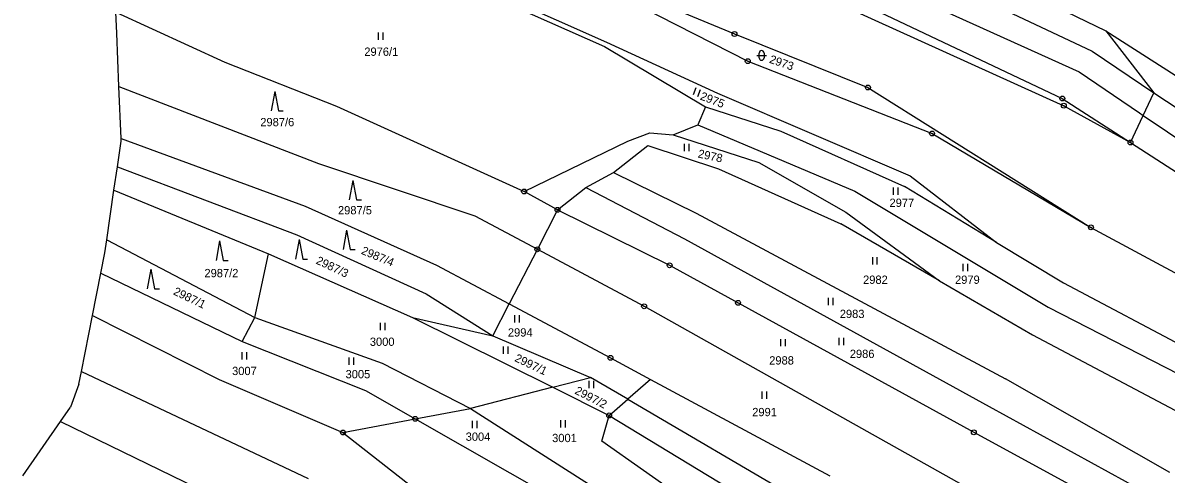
# Model space of a CAD drawing. Extents: x -593183 to -588034, y -1130415 to -1124994.
# Drawn here: x -592062.5 to -591828.4, y -1126763.3 to -1126670.9 of the extents above; entities that cross this region are included whole.
import ezdxf

# ---------------------------------------------------------------- set-up
doc = ezdxf.new("R2010")
doc.units = 0
for name, color, linetype in [('Vrstva 1', 7, 'Continuous'), ('Vrstva 13', 7, 'Continuous'), ('Vrstva 18', 7, 'Continuous'), ('Vrstva 24', 7, 'Continuous'), ('Vrstva 25', 7, 'Continuous')]:
    doc.layers.add(name, color=color, linetype=linetype)

msp = doc.modelspace()

# ---------------------------------------------------------------- linework, layer by layer
at = {"layer": 'Vrstva 1'}
for p, q in [((-591891.81, -1126653.81), (-591843.6, -1126676.66)), ((-591961.32, -1126654.55), (-591916.81, -1126673.13)), ((-591961.32, -1126654.55), (-591914.09, -1126678.7)), ((-591894.8, -1126658.87), (-591846.24, -1126680.91)), ((-591866.12, -1126660.19), (-591840.74, -1126672.46)), ((-591897.99, -1126663.45), (-591849.68, -1126686.36)), ((-591965.97, -1126665.67), (-591943.4, -1126675.71)), ((-591965.63, -1126664.73), (-591942.99, -1126674.8)), ((-591898.85, -1126665.37), (-591849.36, -1126687.83)), ((-592043.5, -1126668.65), (-592021.2, -1126678.92)), ((-591840.74, -1126672.46), (-591816.94, -1126687.8)), ((-591840.74, -1126672.46), (-591830.91, -1126685.17)), ((-591942.99, -1126674.8), (-591920.26, -1126685.24)), ((-591916.81, -1126673.13), (-591889.48, -1126684.1)), ((-591943.4, -1126675.71), (-591922.76, -1126688.03)), ((-591843.6, -1126676.66), (-591830.91, -1126685.17)), ((-592021.2, -1126678.92), (-591998.28, -1126687.9)), ((-591914.09, -1126678.7), (-591876.35, -1126693.52)), ((-591846.24, -1126680.91), (-591833.85, -1126689.3)), ((-592042.85, -1126683.86), (-592002, -1126699.69)), ((-591889.48, -1126684.1), (-591843.82, -1126712.76)), ((-591920.26, -1126685.24), (-591880.86, -1126702.21)), ((-591849.68, -1126686.36), (-591835.72, -1126695.37)), ((-591833.1, -1126689.81), (-591830.91, -1126685.17)), ((-591830.91, -1126685.17), (-591819.28, -1126692.96)), ((-591998.28, -1126687.9), (-591959.89, -1126705.41)), ((-591922.76, -1126688.03), (-591924.31, -1126691.72)), ((-591922.76, -1126688.03), (-591907.33, -1126693.07)), ((-591849.36, -1126687.83), (-591835.72, -1126695.37)), ((-591833.85, -1126689.3), (-591833.1, -1126689.81)), ((-591929.37, -1126693.83), (-591924.31, -1126691.72)), ((-591924.31, -1126691.72), (-591892.14, -1126705.36)), ((-591835.72, -1126695.37), (-591833.1, -1126689.81)), ((-591833.1, -1126689.81), (-591821.44, -1126697.7)), ((-591938.66, -1126695.07), (-591934.16, -1126693.39)), ((-591934.16, -1126693.39), (-591929.37, -1126693.83)), ((-591929.37, -1126693.83), (-591911.81, -1126699.45)), ((-591907.33, -1126693.07), (-591882, -1126704.42)), ((-591876.35, -1126693.52), (-591843.82, -1126712.76)), ((-592042.41, -1126694.57), (-592004.7, -1126708.43)), ((-591959.89, -1126705.41), (-591938.66, -1126695.07)), ((-591941.56, -1126701.55), (-591934.58, -1126696.01)), ((-591934.58, -1126696.01), (-591920.05, -1126700.78)), ((-591835.72, -1126695.37), (-591823.96, -1126702.97)), ((-592043.16, -1126700.37), (-592006.43, -1126714.27)), ((-592002, -1126699.69), (-591969.96, -1126710.42)), ((-591920.05, -1126700.78), (-591895.03, -1126712.01)), ((-591911.81, -1126699.45), (-591894.01, -1126709.67)), ((-591947.27, -1126704.62), (-591941.56, -1126701.55)), ((-591941.56, -1126701.55), (-591924.63, -1126709.86)), ((-591880.86, -1126702.21), (-591863.16, -1126715.83)), ((-592043.87, -1126705.17), (-592012.23, -1126718.2)), ((-591953.04, -1126709.17), (-591959.89, -1126705.41)), ((-591953.04, -1126709.17), (-591947.27, -1126704.62)), ((-591947.27, -1126704.62), (-591927.05, -1126715.09)), ((-591892.14, -1126705.36), (-591852.6, -1126729.1)), ((-591863.16, -1126715.83), (-591882, -1126704.42)), ((-592004.7, -1126708.43), (-591977.81, -1126720.53)), ((-591969.96, -1126710.42), (-591957.18, -1126717.25)), ((-591953.04, -1126709.17), (-591957.18, -1126717.25)), ((-591953.04, -1126709.17), (-591930.1, -1126720.53)), ((-591924.63, -1126709.86), (-591861.3, -1126743.81)), ((-591894.01, -1126709.67), (-591874.84, -1126723.73)), ((-591874.84, -1126723.73), (-591895.03, -1126712.01)), ((-591843.82, -1126712.76), (-591802, -1126735.41)), ((-592006.43, -1126714.27), (-591979.97, -1126726.37)), ((-591927.05, -1126715.09), (-591864.66, -1126749.48)), ((-592045.35, -1126715.29), (-592015.04, -1126731.25)), ((-591957.18, -1126717.25), (-591962.92, -1126728.46)), ((-591957.18, -1126717.25), (-591935.32, -1126728.93)), ((-591863.16, -1126715.83), (-591849.47, -1126724.12)), ((-592015.04, -1126731.25), (-592012.23, -1126718.2)), ((-592012.23, -1126718.2), (-591982.74, -1126731.25)), ((-592046.56, -1126722.13), (-592017.59, -1126736.17)), ((-591977.81, -1126720.53), (-591962.92, -1126728.46)), ((-591930.1, -1126720.53), (-591916.08, -1126728.23)), ((-591874.84, -1126723.73), (-591855.81, -1126734.78)), ((-591849.47, -1126724.12), (-591809.01, -1126745.56)), ((-591979.97, -1126726.37), (-591966.28, -1126735.02)), ((-591966.28, -1126735.02), (-591962.92, -1126728.46)), ((-591962.92, -1126728.46), (-591942.2, -1126739.5)), ((-591935.32, -1126728.93), (-591851.33, -1126776.04)), ((-591916.08, -1126728.23), (-591867.79, -1126754.76)), ((-591852.6, -1126729.1), (-591812.04, -1126749.94)), ((-592048.27, -1126730.82), (-592022.32, -1126743.93)), ((-592017.59, -1126736.17), (-592015.04, -1126731.25)), ((-592015.04, -1126731.25), (-591988.96, -1126740.56)), ((-591982.74, -1126731.25), (-591966.28, -1126735.02)), ((-591982.74, -1126731.25), (-591954.03, -1126745.54)), ((-592017.59, -1126736.17), (-591992.4, -1126746.2)), ((-591966.28, -1126735.02), (-591946.29, -1126743.54)), ((-591855.81, -1126734.78), (-591816.12, -1126755.85)), ((-591988.96, -1126740.56), (-591970.86, -1126749.89)), ((-591942.2, -1126739.5), (-591934.01, -1126743.91)), ((-592050.53, -1126742.32), (-592004.09, -1126764.23)), ((-592022.32, -1126743.93), (-591996.98, -1126754.79)), ((-591954.03, -1126745.54), (-591970.86, -1126749.89)), ((-591954.03, -1126745.54), (-591946.29, -1126743.54)), ((-591954.03, -1126745.54), (-591942.46, -1126751.3)), ((-591938.68, -1126747.99), (-591946.29, -1126743.54)), ((-591934.01, -1126743.91), (-591938.68, -1126747.99)), ((-591934.01, -1126743.91), (-591897.31, -1126763.7)), ((-591827.66, -1126763), (-591861.3, -1126743.81)), ((-591992.4, -1126746.2), (-591982.18, -1126752.01)), ((-591942.46, -1126751.3), (-591938.68, -1126747.99)), ((-591938.68, -1126747.99), (-591888.34, -1126777.44)), ((-591982.18, -1126752.01), (-591970.86, -1126749.89)), ((-591970.86, -1126749.89), (-591942.55, -1126767.95)), ((-591864.66, -1126749.48), (-591829.18, -1126768.94)), ((-592054.8, -1126752.52), (-592010.47, -1126774.13)), ((-591996.98, -1126754.79), (-591982.18, -1126752.01)), ((-591982.18, -1126752.01), (-591948.22, -1126771.34)), ((-591943.97, -1126756.59), (-591942.46, -1126751.3)), ((-591942.46, -1126751.3), (-591891.26, -1126782.38)), ((-591996.98, -1126754.79), (-591971.07, -1126775.07)), ((-591867.79, -1126754.76), (-591832.09, -1126774.19)), ((-591924.25, -1126770.43), (-591943.97, -1126756.59))]:
    msp.add_line(p, q, dxfattribs=at)
at = {"layer": 'Vrstva 13'}
for p, q in [((-592043.3, -1126672.95), (-592043.5, -1126668.65)), ((-592042.85, -1126683.86), (-592043.3, -1126672.95)), ((-592042.41, -1126694.57), (-592042.85, -1126683.86)), ((-592043.16, -1126700.37), (-592042.39, -1126695.1)), ((-592042.39, -1126695.1), (-592042.41, -1126694.57)), ((-592043.87, -1126705.17), (-592043.16, -1126700.37)), ((-592045.35, -1126715.29), (-592043.87, -1126705.17)), ((-592045.74, -1126717.96), (-592045.35, -1126715.29)), ((-592046.56, -1126722.13), (-592045.74, -1126717.96)), ((-592048.27, -1126730.82), (-592046.56, -1126722.13)), ((-592050.53, -1126742.32), (-592048.27, -1126730.82)), ((-592051.04, -1126744.9), (-592050.53, -1126742.32)), ((-592051.04, -1126744.9), (-592052.76, -1126749.59)), ((-592054.8, -1126752.52), (-592052.76, -1126749.59)), ((-592062.53, -1126763.67), (-592054.8, -1126752.52))]:
    msp.add_line(p, q, dxfattribs=at)
at = {"layer": 'Vrstva 24'}
for centre, radius in [((-591916.81, -1126673.13), 0.5), ((-591916.81, -1126673.13), 0.0327), ((-591914.09, -1126678.7), 0.5), ((-591914.09, -1126678.7), 0.0327), ((-591889.48, -1126684.1), 0.5), ((-591889.48, -1126684.1), 0.0327), ((-591849.68, -1126686.36), 0.5), ((-591849.68, -1126686.36), 0.0327), ((-591849.36, -1126687.83), 0.5), ((-591849.36, -1126687.83), 0.0327), ((-591876.35, -1126693.52), 0.5), ((-591876.35, -1126693.52), 0.0327), ((-591835.72, -1126695.37), 0.5), ((-591835.72, -1126695.37), 0.0327), ((-591959.89, -1126705.41), 0.5), ((-591959.89, -1126705.41), 0.0327), ((-591953.04, -1126709.17), 0.5), ((-591953.04, -1126709.17), 0.0327), ((-591843.82, -1126712.76), 0.5), ((-591843.82, -1126712.76), 0.0327), ((-591957.18, -1126717.25), 0.5), ((-591957.18, -1126717.25), 0.0327), ((-591930.1, -1126720.53), 0.5), ((-591930.1, -1126720.53), 0.0327), ((-591935.32, -1126728.93), 0.5), ((-591935.32, -1126728.93), 0.0327), ((-591916.08, -1126728.23), 0.5), ((-591916.08, -1126728.23), 0.0327), ((-591942.2, -1126739.5), 0.5), ((-591942.2, -1126739.5), 0.0327), ((-591982.18, -1126752.01), 0.5), ((-591982.18, -1126752.01), 0.0327), ((-591942.46, -1126751.3), 0.5), ((-591942.46, -1126751.3), 0.0327), ((-591996.98, -1126754.79), 0.5), ((-591996.98, -1126754.79), 0.0327), ((-591867.79, -1126754.76), 0.5), ((-591867.79, -1126754.76), 0.0327)]:
    msp.add_circle(centre, radius, dxfattribs=at)
at = {"layer": 'Vrstva 25'}
for p, q in [((-591989.75, -1126672.83), (-591989.75, -1126674.33)), ((-591988.72, -1126674.33), (-591988.72, -1126672.83)), ((-591912.26, -1126677.53), (-591910.26, -1126677.53)), ((-591911.76, -1126678.03), (-591911.76, -1126677.03)), ((-591910.76, -1126677.03), (-591910.76, -1126678.03)), ((-591924.74, -1126684.18), (-591925.28, -1126685.57)), ((-591924.32, -1126685.94), (-591923.78, -1126684.54)), ((-592010.94, -1126684.89), (-592011.68, -1126688.89)), ((-592010.94, -1126684.89), (-592010.21, -1126688.89)), ((-592010.21, -1126688.89), (-592009.21, -1126688.89)), ((-591927.14, -1126695.66), (-591927.14, -1126697.16)), ((-591926.11, -1126697.16), (-591926.11, -1126695.66)), ((-591994.94, -1126703.14), (-591995.68, -1126707.14)), ((-591994.94, -1126703.14), (-591994.21, -1126707.14)), ((-591884.33, -1126704.62), (-591884.33, -1126706.12)), ((-591883.31, -1126706.12), (-591883.31, -1126704.62)), ((-591994.21, -1126707.14), (-591993.21, -1126707.14)), ((-591996.23, -1126713.31), (-591996.97, -1126717.31)), ((-591996.23, -1126713.31), (-591995.5, -1126717.31)), ((-592022.25, -1126715.54), (-592022.98, -1126719.54)), ((-592022.25, -1126715.54), (-592021.52, -1126719.54)), ((-592005.95, -1126715.28), (-592006.69, -1126719.28)), ((-592005.95, -1126715.28), (-592005.22, -1126719.28)), ((-591995.5, -1126717.31), (-591994.5, -1126717.31)), ((-592021.52, -1126719.54), (-592020.52, -1126719.54)), ((-592005.22, -1126719.28), (-592004.22, -1126719.28)), ((-591888.58, -1126718.84), (-591888.58, -1126720.34)), ((-591887.56, -1126720.34), (-591887.56, -1126718.84)), ((-592036.31, -1126721.34), (-592037.05, -1126725.34)), ((-592036.31, -1126721.34), (-592035.58, -1126725.34)), ((-591870.07, -1126720.25), (-591870.07, -1126721.75)), ((-591869.05, -1126721.75), (-591869.05, -1126720.25)), ((-592035.58, -1126725.34), (-592034.58, -1126725.34)), ((-591897.65, -1126727.22), (-591897.65, -1126728.72)), ((-591896.62, -1126728.72), (-591896.62, -1126727.22)), ((-591961.84, -1126730.78), (-591961.84, -1126732.28)), ((-591960.82, -1126732.28), (-591960.82, -1126730.78)), ((-591989.34, -1126732.32), (-591989.34, -1126733.82)), ((-591988.32, -1126733.82), (-591988.32, -1126732.32)), ((-591907.37, -1126735.64), (-591907.37, -1126737.14)), ((-591906.34, -1126737.14), (-591906.34, -1126735.64)), ((-591895.43, -1126735.41), (-591895.43, -1126736.91)), ((-591894.41, -1126736.91), (-591894.41, -1126735.41)), ((-592017.72, -1126738.31), (-592017.72, -1126739.81)), ((-592016.7, -1126739.81), (-592016.7, -1126738.31)), ((-591964.2, -1126737.15), (-591964.2, -1126738.65)), ((-591963.18, -1126738.65), (-591963.18, -1126737.15)), ((-591995.8, -1126739.4), (-591995.8, -1126740.9)), ((-591994.78, -1126740.9), (-591994.78, -1126739.4)), ((-591946.61, -1126744.23), (-591946.61, -1126745.73)), ((-591945.59, -1126745.73), (-591945.59, -1126744.23)), ((-591911.21, -1126746.4), (-591911.21, -1126747.9)), ((-591910.19, -1126747.9), (-591910.19, -1126746.4)), ((-591970.55, -1126752.41), (-591970.55, -1126753.91)), ((-591969.53, -1126753.91), (-591969.53, -1126752.41)), ((-591952.41, -1126752.3), (-591952.41, -1126753.8)), ((-591951.39, -1126753.8), (-591951.39, -1126752.3))]:
    msp.add_line(p, q, dxfattribs=at)
for centre, start, end in [((-591911.26, -1126677.03), 90, 180), ((-591911.26, -1126677.03), 0, 90), ((-591911.26, -1126678.03), 180, 270), ((-591911.26, -1126678.03), 270, 0)]:
    msp.add_arc(centre, 0.5, start, end, dxfattribs=at)

# ---------------------------------------------------------------- texts
at = {"layer": 'Vrstva 18'}
for s, p in [('2976/1', (-591992.61, -1126677.61)), ('2987/6', (-592013.91, -1126692.04)), ('2977', (-591885.07, -1126708.57)), ('2987/5', (-591998, -1126710.1)), ('2987/2', (-592025.35, -1126722.98)), ('2982', (-591890.48, -1126724.34)), ('2979', (-591871.65, -1126724.34)), ('2983', (-591895.25, -1126731.34)), ('2994', (-591963.21, -1126735.14)), ('3000', (-591991.48, -1126737.05)), ('2986', (-591893.2, -1126739.53)), ('2988', (-591909.7, -1126740.87)), ('3007', (-592019.69, -1126743.03)), ('3005', (-591996.45, -1126743.69)), ('2991', (-591913.18, -1126751.46)), ('3004', (-591971.86, -1126756.5)), ('3001', (-591954.15, -1126756.77))]:
    msp.add_text(s, height=1.7, dxfattribs=at).set_placement(p)
for s, rotation, p in [('2973', 340.8482, (-591909.81, -1126678.99)), ('2975', 338.9225, (-591923.98, -1126686.52)), ('2978', 347.9298, (-591924.4, -1126698.42)), ('2987/4', 337.2395, (-591993.38, -1126718.14)), ('2987/3', 334.6016, (-592002.65, -1126720.13)), ('2987/1', 334.3035, (-592031.87, -1126726.45)), ('2997/1', 334.4816, (-591961.97, -1126740.12)), ('2997/2', 332.6065, (-591949.66, -1126746.76))]:
    msp.add_text(s, height=1.7, rotation=rotation, dxfattribs=at).set_placement(p)

doc.saveas('drawing.dxf')
